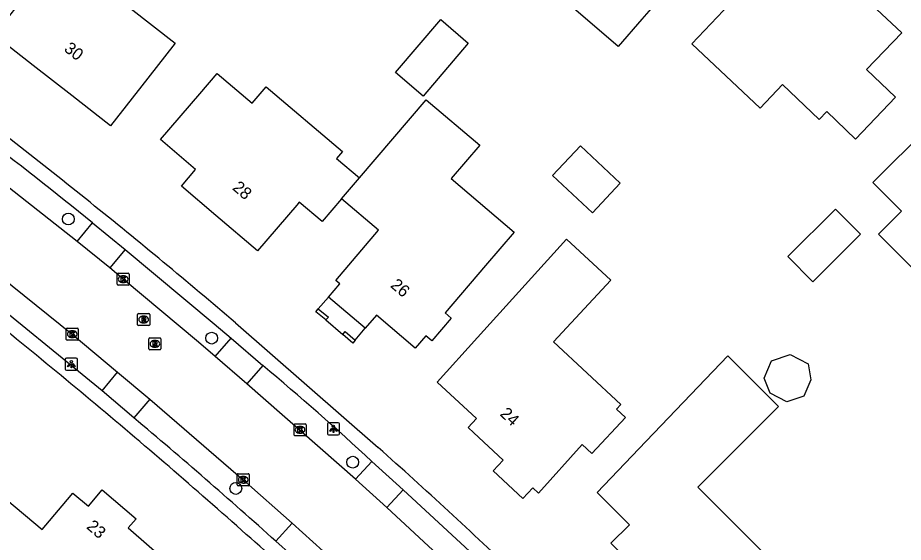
# Model space of a CAD drawing. Extents: x 160457 to 162082, y 388340 to 389736.
# Drawn here: x 160861 to 160934.3, y 389325.4 to 389368.9 of the extents above; entities that cross this region are included whole.
import ezdxf

# ---------------------------------------------------------------- set-up
doc = ezdxf.new("R2010")
doc.units = 0
for name, color, linetype in [('IMGEO_Boom', 7, 'Continuous'), ('IMGEO_Kolk', 7, 'Continuous'), ('IMGEO_Lichtpunt', 7, 'Continuous'), ('IMGEO_Pand', 7, 'Continuous'), ('IMGEO_Pand_nummerreeks', 7, 'Continuous'), ('IMGEO_Pand_overbouw', 7, 'Continuous'), ('IMGEO_Rijbaan_lokaal_gesloten', 7, 'Continuous'), ('IMGEO_Rioolput', 7, 'Continuous'), ('IMGEO_Voetpad_open', 7, 'Continuous')]:
    doc.layers.add(name, color=color, linetype=linetype)

msp = doc.modelspace()

# ---------------------------------------------------------------- linework, layer by layer
at = {"layer": 'IMGEO_Boom'}
for centre in [(160865.171, 389352.197), (160877.037, 389342.331), (160888.718, 389332.045), (160879.034, 389329.872)]:
    msp.add_circle(centre, 0.489, dxfattribs=at)
at = {"layer": 'IMGEO_Kolk'}
for p, q in [((160869.284, 389347.719), (160870.136, 389347.719)), ((160869.209, 389346.793), (160869.209, 389347.645)), ((160869.697, 389347.499), (160869.722, 389347.499)), ((160870.21, 389347.645), (160870.21, 389346.793)), ((160870.136, 389346.719), (160869.284, 389346.719)), ((160869.72, 389346.939), (160869.695, 389346.939)), ((160864.991, 389342.229), (160864.991, 389343.081)), ((160865.066, 389343.155), (160865.918, 389343.155)), ((160865.479, 389342.935), (160865.504, 389342.935)), ((160865.992, 389343.081), (160865.992, 389342.229)), ((160865.918, 389342.155), (160865.066, 389342.155)), ((160865.502, 389342.375), (160865.477, 389342.375)), ((160883.859, 389334.301), (160883.859, 389335.153)), ((160883.934, 389335.227), (160884.786, 389335.227)), ((160884.347, 389335.007), (160884.372, 389335.007)), ((160884.86, 389335.153), (160884.86, 389334.301)), ((160884.786, 389334.227), (160883.934, 389334.227)), ((160884.37, 389334.447), (160884.345, 389334.447)), ((160879.145, 389330.166), (160879.145, 389331.018)), ((160879.22, 389331.092), (160880.072, 389331.092)), ((160879.633, 389330.872), (160879.658, 389330.872)), ((160880.146, 389331.018), (160880.146, 389330.166)), ((160879.656, 389330.312), (160879.631, 389330.312)), ((160880.072, 389330.092), (160879.22, 389330.092))]:
    msp.add_line(p, q, dxfattribs=at)
for points in [[(160869.284, 389347.719), (160870.136, 389347.719)], [(160869.209, 389346.793), (160869.209, 389347.645)], [(160869.53, 389347.419), (160869.653, 389347.419), (160869.653, 389347.268), (160869.783, 389347.419), (160869.947, 389347.419), (160869.801, 389347.268), (160869.954, 389347.019), (160869.802, 389347.019), (160869.717, 389347.183), (160869.653, 389347.116), (160869.653, 389347.019), (160869.53, 389347.019), (160869.53, 389347.419)], [(160870.21, 389347.645), (160870.21, 389346.793)], [(160870.136, 389346.719), (160869.284, 389346.719)], [(160864.991, 389342.229), (160864.991, 389343.081)], [(160865.066, 389343.155), (160865.918, 389343.155)], [(160865.312, 389342.855), (160865.435, 389342.855), (160865.435, 389342.704), (160865.565, 389342.855), (160865.729, 389342.855), (160865.583, 389342.704), (160865.736, 389342.455), (160865.584, 389342.455), (160865.499, 389342.619), (160865.435, 389342.552), (160865.435, 389342.455), (160865.312, 389342.455), (160865.312, 389342.855)], [(160865.992, 389343.081), (160865.992, 389342.229)], [(160865.918, 389342.155), (160865.066, 389342.155)], [(160883.859, 389334.301), (160883.859, 389335.153)], [(160883.934, 389335.227), (160884.786, 389335.227)], [(160884.18, 389334.927), (160884.303, 389334.927), (160884.303, 389334.776), (160884.433, 389334.927), (160884.597, 389334.927), (160884.451, 389334.776), (160884.604, 389334.527), (160884.452, 389334.527), (160884.367, 389334.691), (160884.303, 389334.624), (160884.303, 389334.527), (160884.18, 389334.527), (160884.18, 389334.927)], [(160884.86, 389335.153), (160884.86, 389334.301)], [(160884.786, 389334.227), (160883.934, 389334.227)], [(160879.145, 389330.166), (160879.145, 389331.018)], [(160879.22, 389331.092), (160880.072, 389331.092)], [(160880.146, 389331.018), (160880.146, 389330.166)], [(160879.466, 389330.792), (160879.589, 389330.792), (160879.589, 389330.641), (160879.719, 389330.792), (160879.883, 389330.792), (160879.737, 389330.641), (160879.89, 389330.392), (160879.738, 389330.392), (160879.653, 389330.556), (160879.589, 389330.489), (160879.589, 389330.392), (160879.466, 389330.392), (160879.466, 389330.792)], [(160880.072, 389330.092), (160879.22, 389330.092)]]:
    msp.add_lwpolyline(points, dxfattribs=at)
for centre, start, end in [((160869.286, 389347.643), 91.55205, 178.44795), ((160869.286, 389347.643), 91.55205, 178.44795), ((160870.134, 389347.643), 1.55205, 88.44795), ((160870.134, 389347.643), 1.55205, 88.44795), ((160869.286, 389346.795), 181.55205, 268.44795), ((160869.286, 389346.795), 181.55205, 268.44795), ((160870.134, 389346.795), 271.55205, 358.44795), ((160870.134, 389346.795), 271.55205, 358.44795), ((160865.068, 389343.079), 91.55205, 178.44795), ((160865.068, 389343.079), 91.55205, 178.44795), ((160865.916, 389343.079), 1.55205, 88.44795), ((160865.916, 389343.079), 1.55205, 88.44795), ((160865.068, 389342.231), 181.55205, 268.44795), ((160865.068, 389342.231), 181.55205, 268.44795), ((160865.916, 389342.231), 271.55205, 358.44795), ((160865.916, 389342.231), 271.55205, 358.44795), ((160883.936, 389335.151), 91.55205, 178.44795), ((160883.936, 389335.151), 91.55205, 178.44795), ((160884.784, 389335.151), 1.55205, 88.44795), ((160884.784, 389335.151), 1.55205, 88.44795), ((160883.936, 389334.303), 181.55205, 268.44795), ((160883.936, 389334.303), 181.55205, 268.44795), ((160884.784, 389334.303), 271.55205, 358.44795), ((160884.784, 389334.303), 271.55205, 358.44795), ((160879.222, 389331.016), 91.55205, 178.44795), ((160879.222, 389331.016), 91.55205, 178.44795), ((160880.07, 389331.016), 1.55205, 88.44795), ((160880.07, 389331.016), 1.55205, 88.44795), ((160879.222, 389330.168), 181.55205, 268.44795), ((160879.222, 389330.168), 181.55205, 268.44795), ((160880.07, 389330.168), 271.55205, 358.44795), ((160880.07, 389330.168), 271.55205, 358.44795)]:
    msp.add_arc(centre, 0.0765, start, end, dxfattribs=at)
for centre, major_axis, ratio, start_param, end_param in [((160869.696, 389347.219), (-0.387, 0.002), 0.722429, 4.712389, 7.853982), ((160869.721, 389347.219), (-0.39, 0.002), 0.717154, 1.570796, 4.712389), ((160865.478, 389342.655), (-0.387, 0.002), 0.722429, 4.712389, 7.853982), ((160865.503, 389342.655), (-0.39, 0.002), 0.717154, 1.570796, 4.712389), ((160884.346, 389334.727), (-0.387, 0.002), 0.722429, 4.712389, 7.853982), ((160884.371, 389334.727), (-0.39, 0.002), 0.717154, 1.570796, 4.712389), ((160879.632, 389330.592), (-0.387, 0.002), 0.722429, 4.712389, 7.853982), ((160879.657, 389330.592), (-0.39, 0.002), 0.717154, 1.570796, 4.712389)]:
    msp.add_ellipse(centre, major_axis=major_axis, ratio=ratio, start_param=start_param, end_param=end_param, dxfattribs=at)
at = {"layer": 'IMGEO_Lichtpunt'}
for p, q in [((160864.919, 389340.571), (160864.919, 389339.764)), ((160864.919, 389340.571), (160864.919, 389339.764)), ((160865.821, 389340.666), (160865.013, 389340.666)), ((160865.821, 389340.666), (160865.013, 389340.666)), ((160865.915, 389339.764), (160865.915, 389340.571)), ((160865.915, 389339.764), (160865.915, 389340.571)), ((160865.013, 389339.67), (160865.821, 389339.67)), ((160865.013, 389339.67), (160865.821, 389339.67)), ((160887.522, 389335.311), (160886.714, 389335.311)), ((160887.522, 389335.311), (160886.714, 389335.311)), ((160886.62, 389335.216), (160886.62, 389334.409)), ((160886.62, 389335.216), (160886.62, 389334.409)), ((160887.616, 389334.409), (160887.616, 389335.216)), ((160887.616, 389334.409), (160887.616, 389335.216)), ((160886.714, 389334.315), (160887.522, 389334.315)), ((160886.714, 389334.315), (160887.522, 389334.315))]:
    msp.add_line(p, q, dxfattribs=at)
for points in [[(160865.293, 389340.235), (160865.332, 389340.207), (160865.144, 389339.945), (160865.106, 389339.972), (160865.293, 389340.235)], [(160865.395, 389340.187), (160865.442, 389340.187), (160865.442, 389339.865), (160865.395, 389339.865), (160865.395, 389340.187)], [(160865.505, 389340.207), (160865.543, 389340.234), (160865.73, 389339.972), (160865.691, 389339.944), (160865.505, 389340.207)], [(160886.994, 389334.88), (160887.033, 389334.852), (160886.845, 389334.59), (160886.807, 389334.617), (160886.994, 389334.88)], [(160887.096, 389334.832), (160887.143, 389334.832), (160887.143, 389334.51), (160887.096, 389334.51), (160887.096, 389334.832)], [(160887.206, 389334.852), (160887.244, 389334.879), (160887.431, 389334.617), (160887.392, 389334.589), (160887.206, 389334.852)]]:
    msp.add_lwpolyline(points, dxfattribs=at)
for centre in [(160865.418, 389340.369), (160887.119, 389335.014)]:
    msp.add_circle(centre, 0.0994, dxfattribs=at)
for centre, start, end in [((160865.013, 389340.571), 90, 180), ((160865.013, 389340.571), 90, 180), ((160865.821, 389340.571), 0, 90), ((160865.821, 389340.571), 0, 90), ((160865.013, 389339.764), 180, 270), ((160865.013, 389339.764), 180, 270), ((160865.821, 389339.764), 270, 0), ((160865.821, 389339.764), 270, 360), ((160886.714, 389335.216), 90, 180), ((160886.714, 389335.216), 90, 180), ((160887.522, 389335.216), 0, 90), ((160887.522, 389335.216), 0, 90), ((160886.714, 389334.409), 180, 270), ((160886.714, 389334.409), 180, 270), ((160887.522, 389334.409), 270, 0), ((160887.522, 389334.409), 270, 360)]:
    msp.add_arc(centre, 0.0946, start, end, dxfattribs=at)
at = {"layer": 'IMGEO_Pand'}
for points in [[(160901.19, 389374.69), (160909.324, 389384.136), (160912.586, 389387.924), (160913.083, 389387.495), (160913.388, 389387.232), (160915.94, 389385.031), (160916.252, 389384.762), (160915.337, 389383.701), (160917.004, 389382.264), (160917.919, 389383.324), (160921.312, 389380.397), (160917.461, 389375.925), (160917.718, 389375.704), (160915.4, 389373.012), (160915.927, 389372.558), (160912.666, 389368.769), (160910.707, 389366.495), (160901.19, 389374.69)], [(160874.009, 389366.791), (160871.738, 389363.875), (160868.666, 389359.929), (160865.454, 389362.434), (160862.258, 389364.928), (160859.027, 389367.448), (160862.112, 389371.384), (160864.382, 389374.281), (160864.713, 389374.022), (160867.427, 389377.485), (160872.966, 389373.166), (160870.27, 389369.703), (160874.009, 389366.791)], [(160921.509, 389371.732), (160924.943, 389375.365), (160927.779, 389372.703), (160927.848, 389372.776), (160930.027, 389370.73), (160930.438, 389371.167), (160930.844, 389370.784), (160934.168, 389367.65), (160931.261, 389364.587), (160933.656, 389362.313), (160930.356, 389358.836), (160927.96, 389361.11), (160927.347, 389360.464), (160924.298, 389363.358), (160922.445, 389361.405), (160916.787, 389366.735), (160921.509, 389371.732)], [(160895.999, 389368.728), (160898.281, 389366.779), (160894.541, 389362.398), (160892.258, 389364.347), (160895.999, 389368.728)], [(160887.787, 389353.875), (160886.174, 389351.986), (160884.286, 389353.597), (160884.082, 389353.358), (160880.835, 389349.555), (160877.386, 389352.499), (160874.528, 389354.939), (160875.704, 389356.316), (160872.813, 389358.786), (160876.061, 389362.588), (160877.492, 389364.264), (160880.383, 389361.794), (160881.553, 389363.164), (160887.877, 389357.803), (160887.384, 389357.226), (160889.272, 389355.614)], [(160889.272, 389355.614), (160894.803, 389362.092), (160899.229, 389358.319), (160896.869, 389355.551), (160902.078, 389351.109), (160899.718, 389348.34), (160896.374, 389344.417), (160896.877, 389343.989), (160895.266, 389342.1), (160894.764, 389342.528), (160893.887, 389341.5), (160890.68, 389344.234), (160889.758, 389343.152), (160886.719, 389345.738), (160887.647, 389346.826), (160887.312, 389347.111), (160890.854, 389351.266), (160887.787, 389353.875)], [(160936.748, 389360.148), (160940.258, 389356.609), (160942.889, 389359.219), (160945.367, 389356.742), (160945.817, 389357.192), (160948.183, 389354.824), (160947.727, 389354.37), (160950.225, 389351.861), (160946.68, 389348.336), (160944.708, 389346.375), (160941.888, 389349.212), (160937.909, 389345.257), (160932.248, 389350.951), (160934.155, 389352.847), (160931.784, 389355.224), (160933.199, 389356.627), (160936.748, 389360.148)], [(160907.577, 389358.278), (160910.87, 389355.176), (160908.556, 389352.72), (160905.264, 389355.822), (160907.577, 389358.278)], [(160887.787, 389353.875), (160889.272, 389355.614)], [(160928.675, 389353.027), (160930.755, 389350.942), (160926.81, 389347.006), (160924.73, 389349.092), (160928.675, 389353.027)], [(160906.417, 389350.542), (160910.087, 389347.129), (160905.328, 389342.011), (160910.913, 389336.817), (160910.566, 389336.444), (160911.297, 389335.764), (160908.51, 389332.766), (160907.719, 389333.5), (160904.1, 389329.491), (160903.628, 389329.928), (160902.808, 389329.041), (160900.353, 389331.319), (160901.184, 389332.213), (160898.755, 389334.47), (160898.267, 389334.924), (160898.955, 389335.664), (160895.708, 389338.681), (160899.059, 389342.393), (160906.417, 389350.542)], [(160886.699, 389344.08), (160886.498, 389343.835), (160885.666, 389344.519), (160885.867, 389344.763), (160886.699, 389344.08)], [(160888.925, 389342.163), (160888.714, 389341.915), (160887.887, 389342.62), (160888.099, 389342.868), (160888.925, 389342.163)], [(160919.763, 389340.872), (160923.976, 389336.666), (160917.285, 389329.964), (160922.746, 389324.512), (160918.816, 389320.575), (160915.283, 389317.036), (160914.56, 389317.756), (160913.399, 389317.788), (160911.239, 389319.899), (160911.242, 389321.058), (160910.519, 389321.778), (160911.252, 389322.514), (160912.077, 389323.342), (160910.088, 389325.323), (160911.625, 389326.866), (160908.95, 389329.531), (160912.401, 389333.15), (160919.763, 389340.872)], [(160926.418, 389340.188), (160926.641, 389338.882), (160926.061, 389337.516), (160924.67, 389337.043), (160923.271, 389337.775), (160922.779, 389339.022), (160923.385, 389340.448), (160924.922, 389340.971), (160926.418, 389340.188)], [(160855.95, 389323.938), (160856.889, 389325.069), (160860.082, 389328.915), (160863.011, 389326.456), (160864.662, 389328.422), (160865.554, 389329.484), (160866.841, 389328.404), (160867.98, 389329.76), (160870.772, 389327.353), (160870.117, 389326.602), (160873.828, 389323.365), (160870.542, 389319.597), (160869.884, 389318.843), (160868.188, 389320.322), (160866.729, 389318.649), (160862.436, 389322.394), (160858.698, 389318.108), (160854.206, 389321.837), (160855.95, 389323.938)]]:
    msp.add_lwpolyline(points, dxfattribs=at)
at = {"layer": 'IMGEO_Pand_overbouw'}
msp.add_lwpolyline([(160885.867, 389344.763), (160886.699, 389344.08), (160886.498, 389343.835), (160887.887, 389342.62), (160888.099, 389342.868), (160888.925, 389342.163), (160889.758, 389343.152), (160886.719, 389345.738)], close=True, dxfattribs=at)
at = {"layer": 'IMGEO_Rijbaan_lokaal_gesloten'}
for points in [[(160865.899, 389350.346), (160856.488, 389357.754)], [(160868.603, 389348.147), (160865.899, 389350.346)], [(160858.507, 389348.279), (160865.491, 389342.655), (160869.244, 389339.515)], [(160877.325, 389340.82), (160875.942, 389341.983), (160869.711, 389347.22), (160868.603, 389348.147)], [(160879.951, 389338.556), (160877.325, 389340.82)], [(160869.244, 389339.515), (160871.919, 389337.262)], [(160888.956, 389330.637), (160879.951, 389338.556)], [(160871.919, 389337.262), (160879.645, 389330.591), (160883.699, 389326.99)], [(160891.531, 389328.296), (160888.956, 389330.637)], [(160900.321, 389320.148), (160891.531, 389328.296)], [(160883.699, 389326.99), (160886.274, 389324.661)]]:
    msp.add_lwpolyline(points, dxfattribs=at)
at = {"layer": 'IMGEO_Rioolput'}
for p, q in [((160870.905, 389343.445), (160870.905, 389344.297)), ((160870.98, 389344.371), (160871.832, 389344.371)), ((160871.393, 389344.151), (160871.418, 389344.151)), ((160871.906, 389344.297), (160871.906, 389343.445)), ((160871.832, 389343.371), (160870.98, 389343.371)), ((160871.416, 389343.591), (160871.391, 389343.591)), ((160871.835, 389341.431), (160871.835, 389342.283)), ((160871.91, 389342.357), (160872.762, 389342.357)), ((160872.323, 389342.137), (160872.348, 389342.137)), ((160872.836, 389342.283), (160872.836, 389341.431)), ((160872.762, 389341.357), (160871.91, 389341.357)), ((160872.346, 389341.577), (160872.321, 389341.577))]:
    msp.add_line(p, q, dxfattribs=at)
for points in [[(160870.905, 389343.445), (160870.905, 389344.297)], [(160870.98, 389344.371), (160871.832, 389344.371)], [(160871.494, 389344.069), (160871.242, 389344.071), (160871.242, 389343.671)], [(160871.906, 389344.297), (160871.906, 389343.445)], [(160871.832, 389343.371), (160870.98, 389343.371)], [(160871.242, 389343.671), (160871.366, 389343.671), (160871.366, 389343.833), (160871.377, 389343.833)], [(160871.42, 389343.99), (160871.366, 389343.99), (160871.366, 389343.909)], [(160871.366, 389343.909), (160871.418, 389343.909)], [(160871.424, 389343.804), (160871.495, 389343.671), (160871.635, 389343.671), (160871.57, 389343.797)], [(160871.835, 389341.431), (160871.835, 389342.283)], [(160871.91, 389342.357), (160872.762, 389342.357)], [(160872.424, 389342.055), (160872.172, 389342.057), (160872.172, 389341.657)], [(160872.35, 389341.976), (160872.296, 389341.976), (160872.296, 389341.895)], [(160872.296, 389341.895), (160872.348, 389341.895)], [(160872.836, 389342.283), (160872.836, 389341.431)], [(160872.762, 389341.357), (160871.91, 389341.357)], [(160872.172, 389341.657), (160872.296, 389341.657), (160872.296, 389341.819), (160872.307, 389341.819)], [(160872.354, 389341.79), (160872.425, 389341.657), (160872.565, 389341.657), (160872.5, 389341.783)]]:
    msp.add_lwpolyline(points, dxfattribs=at)
for centre, radius, start, end in [((160870.982, 389344.295), 0.0765, 91.55205, 178.44795), ((160870.982, 389344.295), 0.0765, 91.55205, 178.44795), ((160871.493, 389343.959), 0.109, 350.36119, 89.41601), ((160871.83, 389344.295), 0.0765, 1.55205, 88.44795), ((160871.83, 389344.295), 0.0765, 1.55205, 88.44795), ((160870.982, 389343.447), 0.0765, 181.55205, 268.44795), ((160870.982, 389343.447), 0.0765, 181.55205, 268.44795), ((160871.376, 389343.78), 0.0533, 26.02933, 88.69889), ((160871.402, 389344.098), 0.19, 274.7715, 282.96867), ((160871.426, 389343.894), 0.0964, 77.00612, 93.18647), ((160871.44, 389343.951), 0.0378, 276.66336, 79.67722), ((160871.491, 389343.959), 0.112, 277.58423, 350.98172), ((160871.475, 389343.744), 0.108, 29.51342, 73.79051), ((160871.83, 389343.447), 0.0765, 271.55205, 358.44795), ((160871.83, 389343.447), 0.0765, 271.55205, 358.44795), ((160871.912, 389342.281), 0.0765, 91.55205, 178.44795), ((160871.912, 389342.281), 0.0765, 91.55205, 178.44795), ((160872.332, 389342.084), 0.19, 274.7715, 282.96867), ((160872.356, 389341.88), 0.0964, 77.00612, 93.18647), ((160872.37, 389341.937), 0.0378, 276.66336, 79.67722), ((160872.423, 389341.945), 0.109, 350.36119, 89.41601), ((160872.421, 389341.945), 0.112, 277.58423, 350.98172), ((160872.76, 389342.281), 0.0765, 1.55205, 88.44795), ((160872.76, 389342.281), 0.0765, 1.55205, 88.44795), ((160871.912, 389341.433), 0.0765, 181.55205, 268.44795), ((160871.912, 389341.433), 0.0765, 181.55205, 268.44795), ((160872.306, 389341.766), 0.0533, 26.02933, 88.69889), ((160872.405, 389341.73), 0.108, 29.51342, 73.79051), ((160872.76, 389341.433), 0.0765, 271.55205, 358.44795), ((160872.76, 389341.433), 0.0765, 271.55205, 358.44795)]:
    msp.add_arc(centre, radius, start, end, dxfattribs=at)
for centre, major_axis, ratio, start_param, end_param in [((160871.392, 389343.871), (-0.387, 0.002), 0.722429, 4.712389, 7.853982), ((160871.417, 389343.871), (-0.39, 0.002), 0.717154, 1.570796, 4.712389), ((160872.322, 389341.857), (-0.387, 0.002), 0.722429, 4.712389, 7.853982), ((160872.347, 389341.857), (-0.39, 0.002), 0.717154, 1.570796, 4.712389)]:
    msp.add_ellipse(centre, major_axis=major_axis, ratio=ratio, start_param=start_param, end_param=end_param, dxfattribs=at)
at = {"layer": 'IMGEO_Voetpad_open'}
for points in [[(160865.899, 389350.346), (160867.177, 389351.891)], [(160867.177, 389351.891), (160869.877, 389349.683)], [(160869.877, 389349.683), (160868.603, 389348.147)], [(160869.877, 389349.683), (160877.246, 389343.512), (160878.649, 389342.337)], [(160867.962, 389337.974), (160857.274, 389346.687)], [(160879.014, 389343.593), (160890.832, 389333.261)], [(160877.325, 389340.82), (160878.649, 389342.337)], [(160878.649, 389342.337), (160881.275, 389340.053)], [(160881.275, 389340.053), (160879.951, 389338.556)], [(160867.962, 389337.974), (160869.244, 389339.515)], [(160870.604, 389335.719), (160867.962, 389337.974)], [(160871.919, 389337.262), (160870.604, 389335.719)], [(160888.956, 389330.637), (160890.309, 389332.114)], [(160890.309, 389332.114), (160892.889, 389329.765)], [(160892.889, 389329.765), (160891.531, 389328.296)], [(160892.889, 389329.765), (160901.696, 389321.594)], [(160882.359, 389325.49), (160883.699, 389326.99)], [(160884.939, 389323.178), (160882.359, 389325.49)]]:
    msp.add_lwpolyline(points, dxfattribs=at)
for centre, radius, start, end in [((160572.063, 388988.739), 469.132, 51.05152, 52.96792), ((160664.021, 389101.951), 322.091, 50.89512, 53.03783), ((160536.965, 388943.645), 526.266, 49.46189, 51.16601), ((160557.728, 388969.074), 480.797, 49.96287, 51.98748), ((160724.61, 389152.67), 244.246, 47.28052, 50.10204), ((160524.009, 388926.573), 535.03, 48.30331, 50.12605), ((160564.357, 388971.916), 475.541, 48.032, 49.90954), ((160574.121, 388978.653), 475.45, 46.33986, 48.23104), ((160480.608, 388875.839), 601.782, 46.919212, 48.430974)]:
    msp.add_arc(centre, radius, start, end, dxfattribs=at)

# ---------------------------------------------------------------- texts
at = {"layer": 'IMGEO_Pand_nummerreeks'}
for s, rotation, p in [('30', 322.04362, (160864.747, 389366.181)), ('28', 319.5148, (160878.691, 389354.699)), ('26', 319.55491, (160891.771, 389346.614)), ('24', 317.09624, (160900.836, 389335.977)), ('23', 319.23405, (160866.607, 389326.611))]:
    msp.add_text(s, height=1, rotation=rotation, dxfattribs=at).set_placement(p)

doc.saveas('drawing.dxf')
